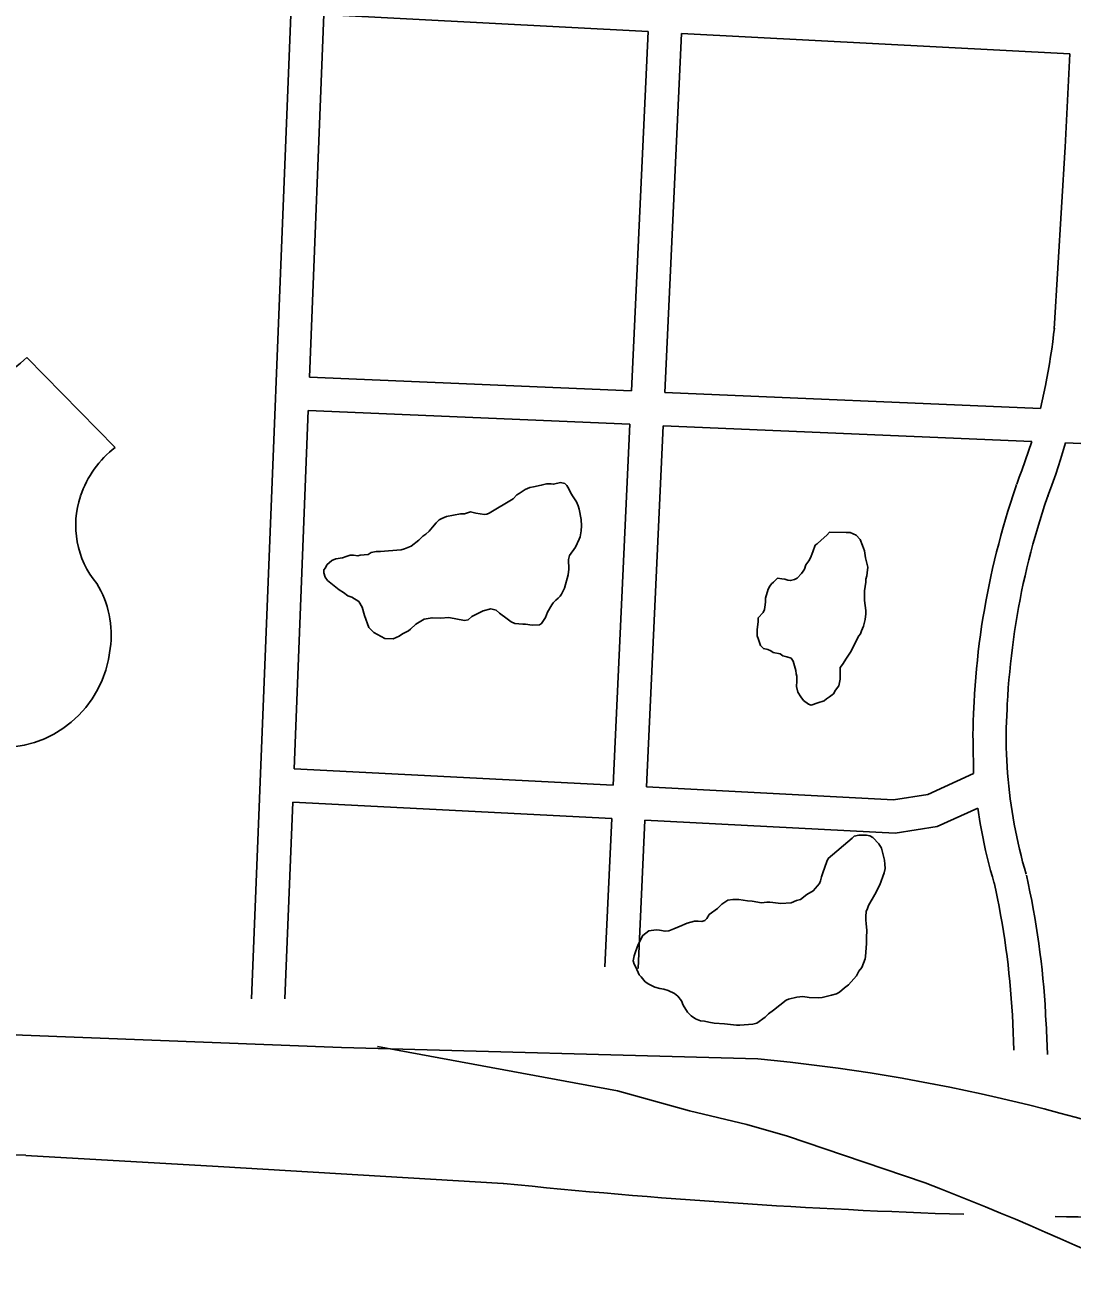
# Model space of a CAD drawing. Extents: x 3677843 to 3715951, y 511991 to 537744.
# Drawn here: x 3689113 to 3690058, y 525227 to 526350 of the extents above; entities that cross this region are included whole.
import ezdxf

# ---------------------------------------------------------------- set-up
doc = ezdxf.new("R2010")
doc.units = 0
for name, color, linetype in [('V-ROAD-CNTR', 7, 'Continuous'), ('V-ROAD-IDEN', 7, 'Continuous'), ('V-SITE-VEGE', 7, 'Continuous')]:
    doc.layers.add(name, color=color, linetype=linetype)

msp = doc.modelspace()

# ---------------------------------------------------------------- linework, layer by layer
at = {"layer": 'V-ROAD-CNTR'}
for points in [[(3689363.3, 526641.1), (3689361.1, 526562.6), (3689317.7, 525471.7)], [(3689383, 526359.4), (3689370, 526032.4)], [(3689383, 526359.4), (3689675.5, 526344)], [(3689675.5, 526344), (3689660.5, 526019.9)], [(3689705.5, 526342.4), (3689690.5, 526018.6)], [(3689705.5, 526342.4), (3690055.9, 526323.9)], [(3690051.7, 526239.8), (3690055.9, 526323.9)], [(3690041.9, 526075.8), (3690051.7, 526240)], [(3690029.6, 526004), (3690033.9, 526024.9), (3690035.2, 526031.4), (3690036.4, 526037.9), (3690037.5, 526044.4), (3690038.6, 526051), (3690039.6, 526057.5), (3690040.5, 526064.1), (3690041.3, 526070.7), (3690042, 526076.6)], [(3689370, 526032.4), (3689660.5, 526019.9)], [(3689690.5, 526018.6), (3690029.6, 526004)], [(3689368.8, 526002.4), (3689356, 525679)], [(3689368.8, 526002.4), (3689659.1, 525989.9)], [(3689659.1, 525989.9), (3689644, 525664.2)], [(3689689.1, 525988.6), (3689674, 525662.7)], [(3689689.1, 525988.6), (3690021.7, 525974.3)], [(3690008, 525935.8), (3690010.4, 525942.1), (3690012.7, 525948.3), (3690021.7, 525974.3)], [(3690036.1, 525925.2), (3690038.5, 525931.7), (3690040.9, 525938.3), (3690043.2, 525944.8), (3690045.4, 525951.5), (3690047.6, 525958.1), (3690052.2, 525973)], [(3690052.2, 525973), (3690121.4, 525970)], [(3689969.6, 525739), (3689970, 525746.6), (3689970.5, 525754.2), (3689971.1, 525761.8), (3689971.8, 525769.4), (3689972.6, 525777), (3689973.4, 525784.6), (3689974.3, 525792.2), (3689975.4, 525799.8), (3689976.4, 525807.3), (3689977.6, 525814.9), (3689978.9, 525822.4), (3689980.2, 525829.9), (3689981.6, 525837.4), (3689983.1, 525844.9), (3689984.7, 525852.4), (3689986.3, 525859.9), (3689988.1, 525867.3), (3689989.9, 525874.7), (3689991.8, 525882.1), (3689993.7, 525889.5), (3689995.8, 525896.9), (3689997.9, 525904.2), (3690000.1, 525911.5), (3690002.4, 525918.8), (3690004.7, 525926.1), (3690007.2, 525933.3), (3690007.9, 525935.4)], [(3689999.5, 525737.3), (3689999.9, 525744.7), (3690000.4, 525752), (3690001, 525759.3), (3690001.7, 525766.6), (3690002.4, 525773.8), (3690003.2, 525781.1), (3690004.1, 525788.4), (3690005.1, 525795.6), (3690006.1, 525802.9), (3690007.2, 525810.1), (3690008.4, 525817.3), (3690009.7, 525824.5), (3690011.1, 525831.7), (3690012.5, 525838.9), (3690014, 525846.1), (3690015.6, 525853.2), (3690017.2, 525860.4), (3690019, 525867.5), (3690020.8, 525874.6), (3690022.7, 525881.6), (3690024.6, 525888.7), (3690026.7, 525895.7), (3690028.8, 525902.7), (3690031, 525909.7), (3690033.2, 525916.7), (3690035.6, 525923.6), (3690036.3, 525925.6)], [(3689969, 525674.8), (3689968.6, 525703.8), (3689968.5, 525710), (3689968.6, 525716.1), (3689968.8, 525722.3), (3689969, 525728.5), (3689969.3, 525734.7), (3689969.6, 525739.1)], [(3690016.6, 525584), (3690015, 525589.6), (3690013.4, 525595.2), (3690012, 525600.8), (3690010.6, 525606.5), (3690009.3, 525612.1), (3690008, 525617.8), (3690006.9, 525623.4), (3690005.8, 525629.1), (3690004.7, 525634.8), (3690003.8, 525640.6), (3690002.9, 525646.3), (3690002.2, 525652), (3690001.5, 525657.8), (3690000.8, 525663.5), (3690000.3, 525669.3), (3689999.8, 525675.1), (3689999.4, 525680.9), (3689999.1, 525686.7), (3689998.8, 525692.4), (3689998.6, 525698.2), (3689998.6, 525704), (3689998.5, 525709.8), (3689998.6, 525715.6), (3689998.7, 525721.4), (3689999, 525727.2), (3689999.3, 525733), (3689999.5, 525737.2)], [(3689356, 525679), (3689644, 525664.2)], [(3689674, 525662.7), (3689896.9, 525651.2), (3689927.7, 525656), (3689969, 525674.8)], [(3689354.8, 525649.1), (3689347.7, 525471.7)], [(3689354.8, 525649.1), (3689642.6, 525634.3)], [(3689672.6, 525632.7), (3689898.5, 525621.1), (3689936.4, 525627), (3689972.9, 525643.6)], [(3689987.8, 525575.6), (3689986.1, 525581.5), (3689984.5, 525587.4), (3689982.9, 525593.4), (3689981.4, 525599.4), (3689980, 525605.5), (3689978.7, 525611.5), (3689977.4, 525617.6), (3689976.3, 525623.7), (3689975.2, 525629.8), (3689972.9, 525643.6)], [(3689642.6, 525634.3), (3689636.4, 525500.5)], [(3689672.6, 525632.7), (3689666.4, 525499.1)], [(3690004.5, 525449.2), (3690004.1, 525456.8), (3690003.6, 525464.4), (3690003.1, 525472), (3690002.5, 525479.6), (3690001.8, 525487.1), (3690001, 525494.7), (3690000.2, 525502.2), (3689999.3, 525509.8), (3689998.3, 525517.3), (3689997.2, 525524.8), (3689996, 525532.3), (3689994.8, 525539.8), (3689993.5, 525547.3), (3689992.1, 525554.8), (3689990.6, 525562.2), (3689989.1, 525569.7), (3689987.6, 525576.6)], [(3690034.4, 525450.7), (3690034.1, 525458.5), (3690033.6, 525466.4), (3690033, 525474.3), (3690032.4, 525482.1), (3690031.7, 525490), (3690030.9, 525497.9), (3690030, 525505.7), (3690029, 525513.6), (3690028, 525521.4), (3690026.9, 525529.3), (3690025.7, 525537.1), (3690024.4, 525544.9), (3690023, 525552.7), (3690021.6, 525560.4), (3690020, 525568.2), (3690018.4, 525575.9), (3690016.9, 525583)], [(3689774.5, 525417.6), (3689398.7, 525427.7), (3689111.1, 525438.7), (3688465.4, 525472.9), (3687885.7, 525505.2), (3687450.2, 525528.8)], [(3690005.5, 525425.2), (3690004.5, 525449.3)], [(3690035.7, 525421.3), (3690034.5, 525450.6)], [(3689925.5, 525305.6), (3689851.9, 525330.7), (3689801.3, 525347.8), (3689764.4, 525358.1), (3689712.9, 525370.7), (3689647.9, 525388.7), (3689431.2, 525428.5)], [(3689114, 525330.4), (3689287.5, 525320.5), (3689544.8, 525305.1)]]:
    msp.add_lwpolyline(points, dxfattribs=at)
for centre, radius, start, end in [((3689616.6, 523756.9), 1668.1, 68.5442, 84.5658), ((3688914.3, 520521.4), 4813.2, 87.6216, 92.8029), ((3690145.6, 531145.7), 5871.4, 264.12732, 268.19258), ((3688803.5, 522419.7), 3096.4, 60.1055, 68.7535), ((3690145.6, 531145.7), 5871.4, 268.99488, 270.62835)]:
    msp.add_arc(centre, radius, start, end, dxfattribs=at)
at = {"layer": 'V-ROAD-IDEN'}
for p, q in [((3689114.9, 526050.2), (3689194.7, 525969)), ((3689194.7, 525969), (3689114.9, 526050.2))]:
    msp.add_line(p, q, dxfattribs=at)
for centre, major_axis, start_param, end_param in [((3689061.9, 526103.1), (-0.9, 75), 2.291842, 3.917604), ((3689061.9, 526103.1), (-0.9, 75), 2.291842, 3.917604), ((3689250.5, 525895.7), (1.1, -92.2), 3.781672, 4.374974), ((3689250.5, 525895.7), (1.1, -92.2), 3.781672, 4.374974), ((3689240.4, 525898.7), (1, -81.6), 4.370452, 5.399232), ((3689240.4, 525898.7), (1, -81.6), 4.370452, 5.399232), ((3689104.7, 525800.5), (-1, 86.5), 4.551282, 5.257212), ((3689104.7, 525800.5), (-1, 86.5), 4.551282, 5.257212), ((3689091.9, 525797), (1.2, -98.8), 6.181885, 7.747479), ((3689091.9, 525797), (1.2, -98.8), 6.181885, 7.747479)]:
    msp.add_ellipse(centre, major_axis=major_axis, ratio=0.99789, start_param=start_param, end_param=end_param, dxfattribs=at)
at = {"layer": 'V-SITE-VEGE'}
for points in [[(3689613.4, 525886.2), (3689609.9, 525879), (3689604.6, 525871.4), (3689603.7, 525867.8), (3689603.8, 525859.3), (3689603.4, 525854), (3689600, 525841.9), (3689597.4, 525836.6), (3689596.1, 525834.8), (3689594.3, 525833), (3689592.1, 525831.2), (3689589.9, 525828.9), (3689588.6, 525827.1), (3689584.6, 525820.4), (3689582.9, 525815.5), (3689581.6, 525813.7), (3689579.4, 525810.1), (3689577.6, 525808.8), (3689570.9, 525808.7), (3689564.7, 525809.5), (3689562.5, 525809.5), (3689555.3, 525810.3), (3689551.8, 525811.6), (3689548.2, 525814.3), (3689541.4, 525819.6), (3689538.3, 525822.2), (3689533.4, 525823.5), (3689526.7, 525821.6), (3689516.5, 525816.6), (3689513, 525813.5), (3689509.9, 525813), (3689495.6, 525815.5), (3689488.1, 525815), (3689480.5, 525815.4), (3689473.4, 525814), (3689465.9, 525809.5), (3689461, 525805), (3689459.2, 525803.6), (3689453.9, 525800.9), (3689450.8, 525798.6), (3689445.5, 525796.4), (3689437.9, 525796.7), (3689428.1, 525802), (3689423.6, 525806.4), (3689419.5, 525817.5), (3689417.6, 525825), (3689414.5, 525829.9), (3689408.2, 525833.8), (3689404.6, 525835.1), (3689400.6, 525838.2), (3689396.6, 525840.4), (3689386.2, 525848.8), (3689384, 525851.9), (3689383, 525855.8), (3689383, 525858.5), (3689384.3, 525860.3), (3689385.6, 525863), (3689390.1, 525867), (3689393.6, 525868.4), (3689399.8, 525869.4), (3689402.9, 525870.7), (3689406.5, 525871.7), (3689409.6, 525871.7), (3689413.6, 525871.3), (3689415.8, 525871.8), (3689423, 525872.3), (3689425.6, 525874.1), (3689430.1, 525875), (3689434.1, 525875), (3689441.2, 525875.6), (3689452.7, 525876.6), (3689455.8, 525877.5), (3689461.6, 525879.8), (3689468.7, 525885.2), (3689472.2, 525888.8), (3689474.9, 525890.6), (3689478, 525893.3), (3689481, 525896.9), (3689484.1, 525900.9), (3689486.8, 525903.6), (3689489.4, 525905), (3689493.4, 525906.8), (3689506.3, 525909.1), (3689509.9, 525909.2), (3689515.2, 525911), (3689520.1, 525909.7), (3689527.7, 525908.5), (3689529.9, 525908.9), (3689532.1, 525909.8), (3689553.8, 525922.5), (3689556.9, 525926.1), (3689559.1, 525927.5), (3689564.4, 525931.1), (3689568.8, 525932.9), (3689571.9, 525933.4), (3689579.1, 525934.8), (3689583.9, 525936.2), (3689587.9, 525936.2), (3689590.2, 525935.8), (3689596.4, 525937.2), (3689600.4, 525936.3)], [(3689600.4, 525936.3), (3689602.2, 525934.6), (3689604, 525931.5), (3689605.4, 525928.4), (3689607.2, 525925.3), (3689610.8, 525920), (3689612.2, 525916.4), (3689613.1, 525913.3), (3689615, 525904), (3689615.5, 525898.2), (3689615.1, 525893.7), (3689614.2, 525888.4), (3689613.4, 525886.2)], [(3689837.9, 525598.1), (3689859.5, 525616.6), (3689861.3, 525618.3), (3689865.7, 525619.3), (3689872.4, 525619.3), (3689875.5, 525618.5), (3689878.2, 525617.2), (3689883.6, 525611.4), (3689885.9, 525607.5), (3689888.2, 525599), (3689888.7, 525596.8), (3689889.1, 525593.2), (3689889.2, 525589.2), (3689888.3, 525585.2), (3689884.4, 525574.5), (3689880.1, 525565.6)], [(3689880.1, 525565.6), (3689874.4, 525555.7), (3689873.5, 525553), (3689872.2, 525550.3), (3689871.8, 525545.9), (3689871.8, 525542.8), (3689872.3, 525539.2), (3689872.8, 525533.4), (3689872.4, 525526.7), (3689872.5, 525521.4), (3689871.7, 525509.8), (3689871.3, 525507.6), (3689868.2, 525500), (3689865.6, 525496.4), (3689863.4, 525492.4), (3689856.4, 525484.3), (3689852.8, 525481.6), (3689848, 525477.5), (3689845.3, 525476.2), (3689840.9, 525474.8), (3689832.4, 525472.9), (3689828.9, 525472.5), (3689820.9, 525472.8), (3689815.1, 525473.7), (3689809.7, 525473.2), (3689802.2, 525471.3), (3689800, 525470.4), (3689788.5, 525461.4), (3689784.1, 525458.2), (3689781, 525455.1), (3689773.5, 525449.6), (3689769.9, 525448.7), (3689758.3, 525447.7), (3689755.2, 525447.7), (3689744.5, 525448.9), (3689735.2, 525449.7), (3689730.3, 525450.6), (3689726.2, 525451.4), (3689722.7, 525451.8), (3689718.2, 525453.6), (3689714.2, 525456.2), (3689711, 525459.7), (3689707, 525465.9), (3689705.6, 525469.9), (3689702.4, 525473.9), (3689699.3, 525476.5), (3689693.5, 525479.1), (3689689.5, 525480.4), (3689685.9, 525480.8), (3689681.4, 525482.1), (3689676.1, 525484.8), (3689672.9, 525487), (3689669.3, 525491.4), (3689667.5, 525493.1), (3689664.3, 525500.2), (3689663, 525502.9), (3689662, 525506), (3689662.9, 525510.4), (3689664.2, 525514), (3689666.4, 525520.7), (3689670.7, 525528.8), (3689676, 525532.8), (3689682.7, 525533.8), (3689685.8, 525533.4), (3689690.7, 525532.5), (3689694.3, 525533), (3689698.7, 525534.8), (3689705.8, 525537.6), (3689708.5, 525538.9), (3689710.7, 525539.9), (3689717.3, 525541.7), (3689720.5, 525541.7), (3689724, 525541.3), (3689726.7, 525542.2), (3689728.5, 525544), (3689730.6, 525547.6), (3689738.2, 525553), (3689742.1, 525557.1), (3689747.4, 525560.7), (3689751.9, 525561.2), (3689757.2, 525561.2), (3689765.2, 525560), (3689769.3, 525559.6), (3689777.7, 525558.3), (3689782.6, 525558.8), (3689785.3, 525558.8), (3689788, 525558.4), (3689795.1, 525557.6), (3689804.4, 525558.1), (3689809.3, 525560.4), (3689812.9, 525561.3), (3689818.6, 525565.8), (3689824.4, 525569), (3689826.6, 525571.3), (3689827.9, 525573.1), (3689830.1, 525575.7), (3689831, 525578), (3689831.8, 525581.6), (3689833.1, 525585.1), (3689836.6, 525595.4), (3689837.9, 525598.1)]]:
    msp.add_lwpolyline(points, dxfattribs=at)
msp.add_lwpolyline([(3689839, 525892.4), (3689854.2, 525892.1), (3689857.7, 525892.1), (3689863.1, 525889.9), (3689866.7, 525886), (3689869, 525880.6), (3689870.8, 525875.8), (3689871.7, 525869.5), (3689873.6, 525861.1), (3689873.2, 525855.8), (3689872.8, 525853.1), (3689871.9, 525850), (3689872, 525847.3), (3689870.7, 525839.7), (3689870.8, 525830.8), (3689871.8, 525821.9), (3689871.8, 525818.8), (3689871.4, 525813.9), (3689869.7, 525807.6), (3689867.9, 525803.6), (3689867.1, 525800.9), (3689865.7, 525799.1), (3689863.6, 525795.1), (3689862.3, 525792.4), (3689860.1, 525788.4), (3689858.8, 525785.3), (3689854.4, 525779), (3689850.9, 525773.2), (3689848.7, 525770.5), (3689848.8, 525759.8), (3689847.5, 525754), (3689844.4, 525750), (3689842.7, 525746.8), (3689839.1, 525744.1), (3689836.5, 525742.3), (3689834.3, 525740.5), (3689828.5, 525738.7), (3689822.7, 525736.4), (3689820.1, 525737.3), (3689815.6, 525740.8), (3689813.3, 525743.9), (3689810.6, 525748.3), (3689809.2, 525753.2), (3689809.6, 525758.1), (3689809.6, 525762.5), (3689809.1, 525764.8), (3689808.6, 525767.9), (3689806.3, 525776.3), (3689804.5, 525779), (3689800.5, 525780.2), (3689796.9, 525781.1), (3689794.7, 525782.9), (3689788.4, 525784.1), (3689786.2, 525785.4), (3689783.5, 525786.8), (3689779.5, 525787.6), (3689776.8, 525790.3), (3689775, 525795.6), (3689774, 525799.1), (3689774, 525804.5), (3689774.8, 525812.1), (3689774.8, 525815.2), (3689779.2, 525820.1), (3689780.5, 525822.8), (3689780.9, 525825), (3689781.3, 525829.5), (3689781.3, 525833), (3689783.9, 525841.1), (3689785.2, 525843.8), (3689786.9, 525846), (3689788.7, 525847.4), (3689792.2, 525851), (3689796.2, 525850.5), (3689798.9, 525850.1), (3689801.6, 525849.3), (3689803.8, 525848.8), (3689807.4, 525849.8), (3689810, 525851.1), (3689814, 525855.2), (3689815.3, 525857.4), (3689816.6, 525859.2), (3689817.9, 525863.2), (3689820.6, 525866.8), (3689821.9, 525869.5), (3689824, 525874.9), (3689826.2, 525880.7), (3689828, 525882), (3689831.5, 525885.2), (3689836.8, 525889.7)], close=True, dxfattribs=at)

doc.saveas('drawing.dxf')
